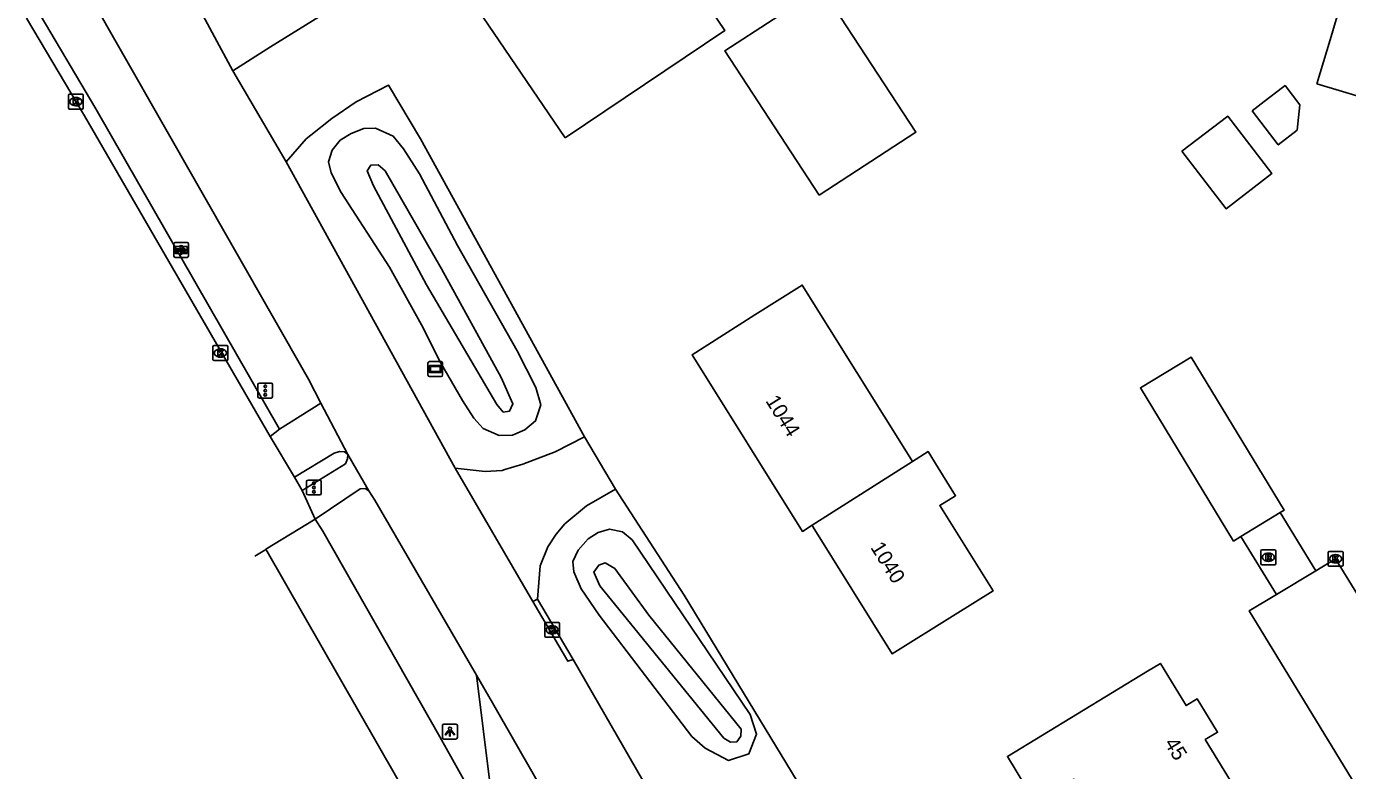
# Model space of a CAD drawing. Extents: x 157767 to 159171, y 387842 to 389425.
# Drawn here: x 157989.7 to 158078.5, y 388558.7 to 388608.8 of the extents above; entities that cross this region are included whole.
import ezdxf

# ---------------------------------------------------------------- set-up
doc = ezdxf.new("R2010")
doc.units = 0
for name, color, linetype in [('IMGEO_Berm_groen', 7, 'Continuous'), ('IMGEO_Fietspad_gesloten', 7, 'Continuous'), ('IMGEO_Fietspad_open', 7, 'Continuous'), ('IMGEO_Kolk', 7, 'Continuous'), ('IMGEO_Lichtpunt', 7, 'Continuous'), ('IMGEO_Muur', 7, 'Continuous'), ('IMGEO_Pand', 7, 'Continuous'), ('IMGEO_Pand_nummerreeks', 7, 'Continuous'), ('IMGEO_Rijbaan_lokaal_open', 7, 'Continuous'), ('IMGEO_Rijbaan_regionaal_gesloten', 7, 'Continuous'), ('IMGEO_Rioolput', 7, 'Continuous'), ('IMGEO_Verkeerseiland_open', 7, 'Continuous'), ('IMGEO_Verkeersregelinstallatiepaal', 7, 'Continuous'), ('IMGEO_Verklikker', 7, 'Continuous'), ('IMGEO_Voetpad_gesloten', 7, 'Continuous'), ('IMGEO_Voetpad_open', 7, 'Continuous'), ('IMGEO_Waterloop', 7, 'Continuous'), ('IMGEO_Wegwijzer', 7, 'Continuous')]:
    doc.layers.add(name, color=color, linetype=linetype)

msp = doc.modelspace()

# ---------------------------------------------------------------- linework, layer by layer
at = {"layer": 'IMGEO_Berm_groen'}
for points in [[(158027.188, 388581.174), (158016.147, 388601.216), (158014.005, 388604.812), (158011.828, 388603.703), (158010.188, 388602.586), (158008.786, 388601.467), (158008.464, 388601.21), (158007.121, 388599.66)], [(158016.23, 388588.713), (158014.065, 388592.594), (158010.814, 388597.606), (158010.141, 388598.925), (158009.958, 388599.656), (158010.205, 388600.446), (158010.759, 388601.12), (158011.488, 388601.578), (158012.335, 388601.902), (158013.132, 388601.93), (158014.319, 388601.383), (158015.012, 388600.542), (158016.086, 388598.87), (158018.648, 388594.041), (158022.661, 388586.965), (158023.915, 388584.487), (158024.233, 388583.316), (158023.881, 388582.251), (158023.172, 388581.641), (158022.341, 388581.289), (158021.437, 388581.266), (158020.367, 388581.737), (158019.731, 388582.438), (158018.978, 388583.613), (158017.505, 388586.181), (158016.23, 388588.713)], [(158041.859, 388557.406), (158033.868, 388570.534), (158029.267, 388577.665)], [(158028.161, 388569.189), (158026.957, 388570.946), (158026.451, 388572.098), (158026.383, 388572.786), (158026.749, 388573.55), (158027.415, 388574.313), (158028.087, 388574.739), (158028.857, 388574.974), (158029.729, 388574.777), (158030.389, 388574.248), (158038.32, 388562.514), (158038.745, 388561.191), (158038.225, 388559.868), (158036.851, 388559.418), (158035.296, 388560.246), (158034.398, 388561.026), (158028.161, 388569.189)], [(158021.274, 388554.149), (158019.921, 388565.158)]]:
    msp.add_lwpolyline(points, dxfattribs=at)
at = {"layer": 'IMGEO_Fietspad_gesloten'}
for points in [[(157993.784, 388611.065), (158008.62, 388585.05), (158009.444, 388583.448)], [(158003.544, 388605.795), (158000.914, 388610.672)], [(158007.121, 388599.66), (158003.544, 388605.795)], [(158007.121, 388599.66), (158018.489, 388579.058)], [(158009.444, 388583.448), (158011.275, 388579.992)], [(158011.275, 388579.992), (158012.689, 388577.549)], [(158023.702, 388570.096), (158018.489, 388579.058)], [(158012.689, 388577.549), (158013.089, 388576.924), (158019.921, 388565.158)], [(158026.414, 388566.214), (158034.079, 388552.895)], [(158019.921, 388565.158), (158021, 388563.3), (158039.889, 388530.305)]]:
    msp.add_lwpolyline(points, dxfattribs=at)
at = {"layer": 'IMGEO_Fietspad_open'}
for points in [[(158006.669, 388581.69), (158009.444, 388583.448)], [(158006.038, 388581.199), (158006.669, 388581.69)], [(158011.275, 388579.992), (158011.038, 388580.177), (158010.701, 388580.192), (158010.343, 388580.084), (158007.681, 388578.456)]]:
    msp.add_lwpolyline(points, dxfattribs=at)
at = {"layer": 'IMGEO_Kolk'}
for p, q in [((157992.482, 388603.287), (157992.482, 388604.139)), ((157992.557, 388604.213), (157993.409, 388604.213)), ((157992.97, 388603.993), (157992.995, 388603.993)), ((157993.483, 388604.139), (157993.483, 388603.287)), ((157993.409, 388603.213), (157992.557, 388603.213)), ((157992.993, 388603.433), (157992.968, 388603.433)), ((158002.201, 388586.386), (158002.201, 388587.238)), ((158002.276, 388587.312), (158003.128, 388587.312)), ((158002.689, 388587.092), (158002.714, 388587.092)), ((158003.202, 388587.238), (158003.202, 388586.386)), ((158003.128, 388586.312), (158002.276, 388586.312)), ((158002.712, 388586.532), (158002.687, 388586.532)), ((158077.165, 388572.547), (158077.165, 388573.399)), ((158077.24, 388573.473), (158078.092, 388573.473)), ((158077.653, 388573.253), (158077.678, 388573.253)), ((158078.166, 388573.399), (158078.166, 388572.547)), ((158078.092, 388572.473), (158077.24, 388572.473)), ((158077.676, 388572.693), (158077.651, 388572.693)), ((158024.5, 388567.772), (158024.5, 388568.624)), ((158024.575, 388568.698), (158025.427, 388568.698)), ((158024.988, 388568.478), (158025.013, 388568.478)), ((158025.501, 388568.624), (158025.501, 388567.772)), ((158025.427, 388567.698), (158024.575, 388567.698)), ((158025.011, 388567.918), (158024.986, 388567.918))]:
    msp.add_line(p, q, dxfattribs=at)
for points in [[(157992.482, 388603.287), (157992.482, 388604.139)], [(157992.557, 388604.213), (157993.409, 388604.213)], [(157992.803, 388603.913), (157992.926, 388603.913), (157992.926, 388603.762), (157993.056, 388603.913), (157993.22, 388603.913), (157993.074, 388603.762), (157993.227, 388603.513), (157993.075, 388603.513), (157992.99, 388603.677), (157992.926, 388603.61), (157992.926, 388603.513), (157992.803, 388603.513), (157992.803, 388603.913)], [(157993.483, 388604.139), (157993.483, 388603.287)], [(157993.409, 388603.213), (157992.557, 388603.213)], [(158002.201, 388586.386), (158002.201, 388587.238)], [(158002.276, 388587.312), (158003.128, 388587.312)], [(158002.522, 388587.012), (158002.645, 388587.012), (158002.645, 388586.861), (158002.775, 388587.012), (158002.939, 388587.012), (158002.793, 388586.861), (158002.946, 388586.612), (158002.794, 388586.612), (158002.709, 388586.776), (158002.645, 388586.709), (158002.645, 388586.612), (158002.522, 388586.612), (158002.522, 388587.012)], [(158003.202, 388587.238), (158003.202, 388586.386)], [(158003.128, 388586.312), (158002.276, 388586.312)], [(158077.165, 388572.547), (158077.165, 388573.399)], [(158077.24, 388573.473), (158078.092, 388573.473)], [(158077.486, 388573.173), (158077.609, 388573.173), (158077.609, 388573.022), (158077.739, 388573.173), (158077.903, 388573.173), (158077.757, 388573.022), (158077.91, 388572.773), (158077.758, 388572.773), (158077.673, 388572.937), (158077.609, 388572.87), (158077.609, 388572.773), (158077.486, 388572.773), (158077.486, 388573.173)], [(158078.166, 388573.399), (158078.166, 388572.547)], [(158078.092, 388572.473), (158077.24, 388572.473)], [(158024.5, 388567.772), (158024.5, 388568.624)], [(158024.575, 388568.698), (158025.427, 388568.698)], [(158024.821, 388568.398), (158024.944, 388568.398), (158024.944, 388568.247), (158025.074, 388568.398), (158025.238, 388568.398), (158025.092, 388568.247), (158025.245, 388567.998), (158025.093, 388567.998), (158025.008, 388568.162), (158024.944, 388568.095), (158024.944, 388567.998), (158024.821, 388567.998), (158024.821, 388568.398)], [(158025.501, 388568.624), (158025.501, 388567.772)], [(158025.427, 388567.698), (158024.575, 388567.698)]]:
    msp.add_lwpolyline(points, dxfattribs=at)
for centre, start, end in [((157992.559, 388604.137), 91.55205, 178.44795), ((157992.559, 388604.137), 91.55205, 178.44795), ((157993.407, 388604.137), 1.55205, 88.44795), ((157993.407, 388604.137), 1.55205, 88.44795), ((157992.559, 388603.289), 181.55205, 268.44795), ((157992.559, 388603.289), 181.55205, 268.44795), ((157993.407, 388603.289), 271.55205, 358.44795), ((157993.407, 388603.289), 271.55205, 358.44795), ((158002.278, 388587.236), 91.55205, 178.44795), ((158002.278, 388587.236), 91.55205, 178.44795), ((158003.126, 388587.236), 1.55205, 88.44795), ((158003.126, 388587.236), 1.55205, 88.44795), ((158002.278, 388586.388), 181.55205, 268.44795), ((158002.278, 388586.388), 181.55205, 268.44795), ((158003.126, 388586.388), 271.55205, 358.44795), ((158003.126, 388586.388), 271.55205, 358.44795), ((158077.242, 388573.397), 91.55205, 178.44795), ((158077.242, 388573.397), 91.55205, 178.44795), ((158078.09, 388573.397), 1.55205, 88.44795), ((158078.09, 388573.397), 1.55205, 88.44795), ((158077.242, 388572.549), 181.55205, 268.44795), ((158077.242, 388572.549), 181.55205, 268.44795), ((158078.09, 388572.549), 271.55205, 358.44795), ((158078.09, 388572.549), 271.55205, 358.44795), ((158024.577, 388568.622), 91.55205, 178.44795), ((158024.577, 388568.622), 91.55205, 178.44795), ((158025.425, 388568.622), 1.55205, 88.44795), ((158025.425, 388568.622), 1.55205, 88.44795), ((158024.577, 388567.774), 181.55205, 268.44795), ((158024.577, 388567.774), 181.55205, 268.44795), ((158025.425, 388567.774), 271.55205, 358.44795), ((158025.425, 388567.774), 271.55205, 358.44795)]:
    msp.add_arc(centre, 0.0765, start, end, dxfattribs=at)
for centre, major_axis, ratio, start_param, end_param in [((157992.969, 388603.713), (-0.387, 0.002), 0.722429, 4.712389, 7.853982), ((157992.994, 388603.713), (-0.39, 0.002), 0.717154, 1.570796, 4.712389), ((158002.688, 388586.812), (-0.387, 0.002), 0.722429, 4.712389, 7.853982), ((158002.713, 388586.812), (-0.39, 0.002), 0.717154, 1.570796, 4.712389), ((158077.652, 388572.973), (-0.387, 0.002), 0.722429, 4.712389, 7.853982), ((158077.677, 388572.973), (-0.39, 0.002), 0.717154, 1.570796, 4.712389), ((158024.987, 388568.198), (-0.387, 0.002), 0.722429, 4.712389, 7.853982), ((158025.012, 388568.198), (-0.39, 0.002), 0.717154, 1.570796, 4.712389)]:
    msp.add_ellipse(centre, major_axis=major_axis, ratio=ratio, start_param=start_param, end_param=end_param, dxfattribs=at)
at = {"layer": 'IMGEO_Lichtpunt'}
for p, q in [((157999.564, 388594.142), (157999.564, 388593.335)), ((157999.564, 388594.142), (157999.564, 388593.335)), ((158000.466, 388594.237), (157999.658, 388594.237)), ((158000.466, 388594.237), (157999.658, 388594.237)), ((158000.56, 388593.335), (158000.56, 388594.142)), ((158000.56, 388593.335), (158000.56, 388594.142)), ((157999.658, 388593.241), (158000.466, 388593.241)), ((157999.658, 388593.241), (158000.466, 388593.241)), ((158017.635, 388561.755), (158017.635, 388560.948)), ((158017.635, 388561.755), (158017.635, 388560.948)), ((158018.537, 388561.85), (158017.729, 388561.85)), ((158018.537, 388561.85), (158017.729, 388561.85)), ((158018.631, 388560.948), (158018.631, 388561.755)), ((158018.631, 388560.948), (158018.631, 388561.755)), ((158017.729, 388560.854), (158018.537, 388560.854)), ((158017.729, 388560.854), (158018.537, 388560.854))]:
    msp.add_line(p, q, dxfattribs=at)
for points in [[(157999.938, 388593.806), (157999.977, 388593.778), (157999.789, 388593.516), (157999.751, 388593.543), (157999.938, 388593.806)], [(158000.04, 388593.758), (158000.087, 388593.758), (158000.087, 388593.436), (158000.04, 388593.436), (158000.04, 388593.758)], [(158000.15, 388593.778), (158000.188, 388593.805), (158000.375, 388593.543), (158000.336, 388593.515), (158000.15, 388593.778)], [(158018.009, 388561.419), (158018.048, 388561.391), (158017.86, 388561.129), (158017.822, 388561.156), (158018.009, 388561.419)], [(158018.111, 388561.371), (158018.158, 388561.371), (158018.158, 388561.049), (158018.111, 388561.049), (158018.111, 388561.371)], [(158018.221, 388561.391), (158018.259, 388561.418), (158018.446, 388561.156), (158018.407, 388561.128), (158018.221, 388561.391)]]:
    msp.add_lwpolyline(points, dxfattribs=at)
for centre in [(158000.063, 388593.94), (158018.134, 388561.553)]:
    msp.add_circle(centre, 0.0994, dxfattribs=at)
for centre, start, end in [((157999.658, 388594.142), 90, 180), ((157999.658, 388594.142), 90, 180), ((158000.466, 388594.142), 0, 90), ((158000.466, 388594.142), 0, 90), ((157999.658, 388593.335), 180, 270), ((157999.658, 388593.335), 180, 270), ((158000.466, 388593.335), 270, 0), ((158000.466, 388593.335), 270, 360), ((158017.729, 388561.755), 90, 180), ((158017.729, 388561.755), 90, 180), ((158018.537, 388561.755), 0, 90), ((158018.537, 388561.755), 0, 90), ((158017.729, 388560.948), 180, 270), ((158017.729, 388560.948), 180, 270), ((158018.537, 388560.948), 270, 0), ((158018.537, 388560.948), 270, 360)]:
    msp.add_arc(centre, 0.0946, start, end, dxfattribs=at)
at = {"layer": 'IMGEO_Muur'}
for points in [[(158014.005, 388604.812), (158016.147, 388601.216), (158027.188, 388581.174)], [(158029.267, 388577.665), (158033.868, 388570.534)]]:
    msp.add_lwpolyline(points, dxfattribs=at)
at = {"layer": 'IMGEO_Pand'}
for points in [[(158025.87, 388601.27), (158019.24, 388611.06), (158030.03, 388618.25), (158036.6, 388608.49), (158025.87, 388601.27)], [(158076.409, 388604.909), (158077.293, 388607.881), (158078.719, 388612.673), (158081.643, 388611.804), (158082.157, 388613.529), (158083.569, 388618.273), (158088.009, 388616.965), (158088.103, 388617.258), (158089.358, 388616.898), (158089.258, 388616.577), (158090.34, 388616.259), (158088.902, 388611.471), (158087.362, 388606.343), (158082.858, 388607.684), (158081.574, 388603.371), (158076.409, 388604.909)], [(158042.95, 388597.42), (158036.61, 388607.13), (158043.1, 388611.36), (158049.46, 388601.67), (158042.95, 388597.42)], [(158072.058, 388603.099), (158072.872, 388603.723), (158074.107, 388604.67), (158074.271, 388604.796), (158075.263, 388603.503), (158075.077, 388601.807), (158073.817, 388600.806), (158072.058, 388603.099)], [(158067.338, 388600.382), (158070.303, 388596.514), (158073.38, 388598.874), (158070.415, 388602.741), (158067.338, 388600.382)], [(158042.476, 388575.229), (158041.824, 388574.816), (158034.41, 388586.7), (158038.638, 388589.37), (158041.82, 388591.38), (158049.15, 388579.62), (158049.22, 388579.508)], [(158071.294, 388574.467), (158070.805, 388574.17), (158064.549, 388584.468), (158067.954, 388586.536), (158074.21, 388576.238), (158073.945, 388576.077)], [(158049.22, 388579.508), (158050.279, 388580.18), (158050.95, 388579.1), (158052.12, 388577.217), (158051.061, 388576.559), (158054.64, 388570.81), (158052.097, 388569.23), (158047.85, 388566.59), (158042.55, 388575.11), (158042.476, 388575.229)], [(158042.476, 388575.229), (158049.22, 388579.508)], [(158071.294, 388574.467), (158073.945, 388576.077)], [(158062.961, 388553.402), (158060.072, 388558.147), (158057.485, 388556.572), (158055.607, 388559.683), (158065.029, 388565.421), (158065.886, 388565.943), (158067.616, 388563.102), (158068.364, 388563.558), (158069.73, 388561.316), (158068.91, 388560.817), (158070.595, 388558.05)]]:
    msp.add_lwpolyline(points, dxfattribs=at)
at = {"layer": 'IMGEO_Rijbaan_lokaal_open'}
for points in [[(158023.702, 388570.096), (158024.025, 388570.268)], [(158026.414, 388566.214), (158026.061, 388566.081), (158023.702, 388570.096)], [(158024.025, 388570.268), (158026.414, 388566.214)]]:
    msp.add_lwpolyline(points, dxfattribs=at)
at = {"layer": 'IMGEO_Rijbaan_regionaal_gesloten'}
for points in [[(158006.038, 388581.199), (157993.568, 388602.765), (157989.662, 388609.323)], [(158007.681, 388578.456), (158006.038, 388581.199)], [(158008.195, 388577.562), (158007.681, 388578.456)], [(158009.082, 388575.649), (158008.195, 388577.562)], [(158005.756, 388573.613), (158009.082, 388575.649)], [(158021.274, 388554.149), (158017.458, 388561.001), (158009.583, 388574.825), (158009.082, 388575.649)], [(158005.756, 388573.613), (158005.68, 388573.566), (158005.013, 388573.158)], [(158200.59, 388240.362), (158192.107, 388254.146), (158166.877, 388295.262), (158150.236, 388322.758), (158131.842, 388353.83), (158117.262, 388378.952), (158097.857, 388412.932), (158070.009, 388461.63), (158044.126, 388506.669), (158040.061, 388513.776), (158019.492, 388549.641), (158005.756, 388573.613)]]:
    msp.add_lwpolyline(points, dxfattribs=at)
at = {"layer": 'IMGEO_Rioolput'}
for p, q in [((158072.647, 388572.652), (158072.647, 388573.504)), ((158072.722, 388573.578), (158073.574, 388573.578)), ((158073.158, 388572.798), (158073.133, 388572.798)), ((158073.135, 388573.358), (158073.16, 388573.358)), ((158073.648, 388573.504), (158073.648, 388572.652)), ((158073.574, 388572.578), (158072.722, 388572.578))]:
    msp.add_line(p, q, dxfattribs=at)
for points in [[(158072.647, 388572.652), (158072.647, 388573.504)], [(158072.722, 388573.578), (158073.574, 388573.578)], [(158073.236, 388573.276), (158072.984, 388573.278), (158072.984, 388572.878)], [(158072.984, 388572.878), (158073.108, 388572.878), (158073.108, 388573.04), (158073.119, 388573.04)], [(158073.162, 388573.197), (158073.108, 388573.197), (158073.108, 388573.116)], [(158073.108, 388573.116), (158073.16, 388573.116)], [(158073.166, 388573.011), (158073.237, 388572.878), (158073.377, 388572.878), (158073.312, 388573.004)], [(158073.648, 388573.504), (158073.648, 388572.652)], [(158073.574, 388572.578), (158072.722, 388572.578)]]:
    msp.add_lwpolyline(points, dxfattribs=at)
for centre, radius, start, end in [((158072.724, 388573.502), 0.0765, 91.55205, 178.44795), ((158072.724, 388573.502), 0.0765, 91.55205, 178.44795), ((158073.118, 388572.987), 0.0533, 26.02933, 88.69889), ((158073.144, 388573.305), 0.19, 274.7715, 282.96867), ((158073.168, 388573.101), 0.0964, 77.00612, 93.18647), ((158073.182, 388573.158), 0.0378, 276.66336, 79.67722), ((158073.235, 388573.166), 0.109, 350.36119, 89.41601), ((158073.233, 388573.166), 0.112, 277.58423, 350.98172), ((158073.217, 388572.951), 0.108, 29.51342, 73.79051), ((158073.572, 388573.502), 0.0765, 1.55205, 88.44795), ((158073.572, 388573.502), 0.0765, 1.55205, 88.44795), ((158072.724, 388572.654), 0.0765, 181.55205, 268.44795), ((158072.724, 388572.654), 0.0765, 181.55205, 268.44795), ((158073.572, 388572.654), 0.0765, 271.55205, 358.44795), ((158073.572, 388572.654), 0.0765, 271.55205, 358.44795)]:
    msp.add_arc(centre, radius, start, end, dxfattribs=at)
for centre, major_axis, ratio, start_param, end_param in [((158073.134, 388573.078), (-0.387, 0.002), 0.722429, 4.712389, 7.853982), ((158073.159, 388573.078), (-0.39, 0.002), 0.717154, 1.570796, 4.712389)]:
    msp.add_ellipse(centre, major_axis=major_axis, ratio=ratio, start_param=start_param, end_param=end_param, dxfattribs=at)
at = {"layer": 'IMGEO_Verkeerseiland_open'}
msp.add_lwpolyline([(157993.784, 388611.065), (157993.117, 388611.181), (157991.894, 388610.489), (157990.575, 388609.547), (157994.321, 388603.22), (158006.669, 388581.69)], dxfattribs=at)
at = {"layer": 'IMGEO_Verkeersregelinstallatiepaal'}
for p, q in [((158005.221, 388583.886), (158005.221, 388584.686)), ((158005.221, 388584.686), (158005.221, 388583.886)), ((158005.321, 388584.786), (158006.111, 388584.786)), ((158006.111, 388584.786), (158005.321, 388584.786)), ((158006.211, 388584.686), (158006.211, 388583.886)), ((158006.211, 388583.886), (158006.211, 388584.686)), ((158006.111, 388583.786), (158005.321, 388583.786)), ((158005.321, 388583.786), (158006.111, 388583.786)), ((158008.492, 388577.37), (158008.492, 388578.17)), ((158008.492, 388578.17), (158008.492, 388577.37)), ((158008.592, 388578.27), (158009.382, 388578.27)), ((158009.382, 388578.27), (158008.592, 388578.27)), ((158009.482, 388578.17), (158009.482, 388577.37)), ((158009.482, 388577.37), (158009.482, 388578.17)), ((158009.382, 388577.27), (158008.592, 388577.27)), ((158008.592, 388577.27), (158009.382, 388577.27))]:
    msp.add_line(p, q, dxfattribs=at)
for centre in [(158005.716, 388584.576), (158005.716, 388584.286), (158005.716, 388583.996), (158008.987, 388578.06), (158008.987, 388577.77), (158008.987, 388577.48)]:
    msp.add_circle(centre, 0.085, dxfattribs=at)
for centre, start, end in [((158005.321, 388584.686), 90, 180), ((158005.321, 388584.686), 90, 180), ((158006.111, 388584.686), 0, 90), ((158006.111, 388584.686), 360, 90), ((158005.321, 388583.886), 180, 270), ((158005.321, 388583.886), 180, 270), ((158006.111, 388583.886), 270, 0), ((158006.111, 388583.886), 270, 0), ((158008.592, 388578.17), 90, 180), ((158008.592, 388578.17), 90, 180), ((158009.382, 388578.17), 0, 90), ((158009.382, 388578.17), 360, 90), ((158008.592, 388577.37), 180, 270), ((158008.592, 388577.37), 180, 270), ((158009.382, 388577.37), 270, 0), ((158009.382, 388577.37), 270, 0)]:
    msp.add_arc(centre, 0.1, start, end, dxfattribs=at)
at = {"layer": 'IMGEO_Verklikker'}
for p, q in [((158016.65, 388585.334), (158016.65, 388586.134)), ((158016.65, 388586.134), (158016.65, 388585.334)), ((158016.75, 388586.234), (158017.54, 388586.234)), ((158017.54, 388586.234), (158016.75, 388586.234)), ((158017.64, 388586.134), (158017.64, 388585.334)), ((158017.64, 388585.334), (158017.64, 388586.134)), ((158017.54, 388585.234), (158016.75, 388585.234)), ((158016.75, 388585.234), (158017.54, 388585.234))]:
    msp.add_line(p, q, dxfattribs=at)
for points in [[(158016.751, 388585.966), (158017.539, 388585.966), (158017.539, 388585.502), (158016.751, 388585.502), (158016.751, 388585.966)], [(158016.816, 388585.901), (158016.816, 388585.567), (158017.474, 388585.567), (158017.474, 388585.901), (158016.816, 388585.901)]]:
    msp.add_lwpolyline(points, dxfattribs=at)
for centre, start, end in [((158016.75, 388586.134), 90, 180), ((158016.75, 388586.134), 90, 180), ((158017.54, 388586.134), 0, 90), ((158017.54, 388586.134), 360, 90), ((158016.75, 388585.334), 180, 270), ((158016.75, 388585.334), 180, 270), ((158017.54, 388585.334), 270, 0), ((158017.54, 388585.334), 270, 0)]:
    msp.add_arc(centre, 0.1, start, end, dxfattribs=at)
at = {"layer": 'IMGEO_Voetpad_gesloten'}
for points in [[(158018.489, 388579.058), (158020.508, 388578.847), (158021.637, 388578.92), (158021.827, 388578.976), (158023.039, 388579.334), (158025.207, 388580.163), (158027.188, 388581.174)], [(158027.188, 388581.174), (158029.267, 388577.665)], [(158029.267, 388577.665), (158027.319, 388576.543), (158025.858, 388575.333), (158025.265, 388574.627), (158024.702, 388573.789), (158024.187, 388572.492), (158024.025, 388570.268)]]:
    msp.add_lwpolyline(points, dxfattribs=at)
at = {"layer": 'IMGEO_Voetpad_open'}
for points in [[(158003.544, 388605.795), (158006.062, 388607.391), (158019.422, 388615.682), (158041.934, 388629.381), (158048.605, 388633.424), (158065.111, 388643.432)], [(158008.195, 388577.562), (158011.101, 388579.355), (158011.254, 388579.697), (158011.275, 388579.992)], [(158012.689, 388577.549), (158012.423, 388577.709), (158012.09, 388577.686), (158009.082, 388575.649)], [(158073.945, 388576.077), (158076.333, 388572.168)], [(158073.688, 388570.574), (158071.294, 388574.467)], [(158080.097, 388569.003), (158077.663, 388572.97), (158076.333, 388572.168)], [(158076.333, 388572.168), (158073.688, 388570.574)], [(158073.688, 388570.574), (158071.868, 388569.477), (158114.242, 388500), (158149.258, 388442.588)]]:
    msp.add_lwpolyline(points, dxfattribs=at)
at = {"layer": 'IMGEO_Waterloop'}
for points in [[(158021.72, 388582.843), (158021.279, 388583.349), (158016.559, 388591.399), (158012.999, 388598.064), (158012.568, 388599.064), (158012.814, 388599.445), (158013.312, 388599.472), (158013.772, 388599.052), (158017.567, 388592.478), (158021.58, 388585.169), (158022.361, 388583.404), (158022.143, 388582.904), (158021.72, 388582.843)], [(158036.988, 388560.651), (158036.551, 388560.915), (158028.202, 388571.157), (158027.813, 388572.065), (158028.131, 388572.55), (158028.564, 388572.698), (158029.212, 388572.324), (158031.497, 388569.188), (158037.718, 388561.509), (158037.694, 388561.054), (158037.421, 388560.672), (158036.988, 388560.651)]]:
    msp.add_lwpolyline(points, dxfattribs=at)
at = {"layer": 'IMGEO_Wegwijzer'}
for p, q in [((157999.573, 388593.341), (157999.573, 388594.141)), ((157999.573, 388594.141), (157999.573, 388593.341)), ((157999.673, 388594.241), (158000.463, 388594.241)), ((158000.463, 388594.241), (157999.673, 388594.241)), ((158000.563, 388594.141), (158000.563, 388593.341)), ((158000.563, 388593.341), (158000.563, 388594.141)), ((158000.463, 388593.241), (157999.673, 388593.241)), ((157999.673, 388593.241), (158000.463, 388593.241))]:
    msp.add_line(p, q, dxfattribs=at)
for points in [[(157999.674, 388593.973), (158000.462, 388593.973), (158000.462, 388593.509), (157999.674, 388593.509), (157999.674, 388593.973)], [(157999.739, 388593.825), (157999.739, 388593.741), (157999.739, 388593.657), (158000.15, 388593.657), (158000.15, 388593.574), (158000.397, 388593.741), (158000.15, 388593.908), (158000.15, 388593.825), (157999.739, 388593.825)]]:
    msp.add_lwpolyline(points, dxfattribs=at)
for centre, start, end in [((157999.673, 388594.141), 90, 180), ((157999.673, 388594.141), 90, 180), ((158000.463, 388594.141), 0, 90), ((158000.463, 388594.141), 360, 90), ((157999.673, 388593.341), 180, 270), ((157999.673, 388593.341), 180, 270), ((158000.463, 388593.341), 270, 0), ((158000.463, 388593.341), 270, 0)]:
    msp.add_arc(centre, 0.1, start, end, dxfattribs=at)

# ---------------------------------------------------------------- texts
at = {"layer": 'IMGEO_Pand_nummerreeks'}
for s, rotation, p in [('1044', 301.95938, (158039.314, 388583.6)), ('1040', 301.88489, (158046.37, 388573.74)), ('45', 301.33986, (158066.124, 388560.585))]:
    msp.add_text(s, height=1, rotation=rotation, dxfattribs=at).set_placement(p)

doc.saveas('drawing.dxf')
